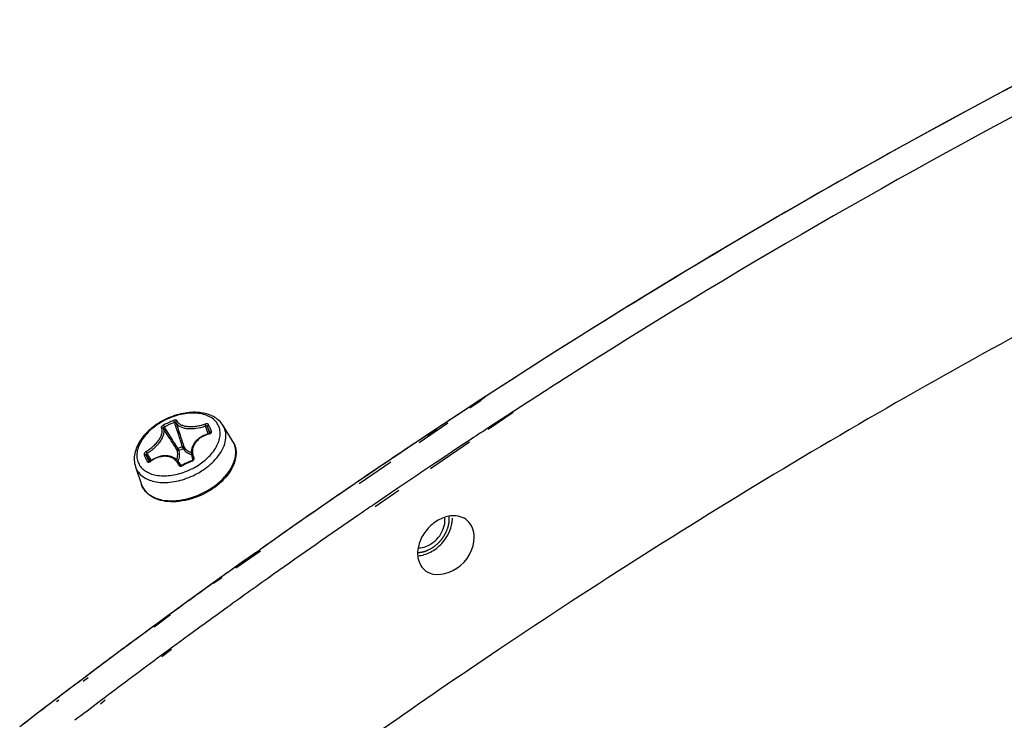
# Model space of a CAD drawing. Header units: millimetres. Extents: x 0 to 420, y 0 to 297.
# Tile 467 of 514: x 348.22 to 354.99, y 229.83 to 234.64. Entities that reach past the tile are written whole.
import ezdxf

# ---------------------------------------------------------------- set-up
doc = ezdxf.new("R2010")
doc.units = ezdxf.units.MM
doc.header["$LTSCALE"] = 23.1
doc.layers.get('0').update_dxf_attribs({"linetype": 'CONTINUOUS'})
doc.layers.add('02___PRT_ALL_AXES', color=7, linetype='CONTINUOUS')

msp = doc.modelspace()

# ---------------------------------------------------------------- linework, layer by layer
at = {"color": 7, "linetype": 'Continuous'}
for p, q in [((351.3935, 232.0316), (351.3137, 231.9795)), ((351.3958, 232.026), (351.3167, 231.972)), ((351.3302, 231.9894), (351.4209, 232.0494)), ((351.3717, 232.0174), (351.4209, 232.0494)), ((351.6154, 231.9436), (351.4439, 231.8265)), ((351.6139, 231.9474), (351.5716, 231.92)), ((349.2789, 231.8883), (349.2846, 231.8752)), ((351.1655, 231.8687), (350.9688, 231.7343)), ((351.1611, 231.8792), (351.0897, 231.8321)), ((351.5013, 231.8742), (351.4406, 231.8345)), ((351.5716, 231.92), (351.5013, 231.8742)), ((349.2091, 231.8557), (349.2155, 231.8429)), ((349.517, 231.7963), (349.4989, 231.8506)), ((349.5275, 231.7994), (349.5121, 231.8467)), ((349.5321, 231.8033), (349.5322, 231.8032)), ((349.6865, 231.7447), (349.6195, 231.8536)), ((351.0897, 231.8321), (351.0255, 231.7895)), ((351.0261, 231.7881), (351.0878, 231.829)), ((351.07, 231.8191), (351.0872, 231.8304)), ((351.0292, 231.792), (350.9631, 231.748)), ((351.3143, 231.7379), (351.0468, 231.5552)), ((351.3099, 231.7486), (351.2694, 231.7219)), ((349.1262, 231.6138), (349.0961, 231.6624)), ((349.3095, 231.6944), (349.3389, 231.7081)), ((349.3151, 231.6824), (349.3445, 231.6961)), ((351.1976, 231.6743), (351.1372, 231.6341)), ((351.2694, 231.7219), (351.1976, 231.6743)), ((349.117, 231.6077), (349.0905, 231.6498)), ((349.1108, 231.606), (349.1106, 231.6063)), ((349.3158, 231.5997), (349.3293, 231.5788)), ((349.4051, 231.6403), (349.4122, 231.6178)), ((349.4077, 231.6096), (349.4061, 231.6129)), ((349.4132, 231.6214), (349.4127, 231.6227)), ((349.4133, 231.6207), (349.4127, 231.6227)), ((350.7731, 231.6006), (350.557, 231.453)), ((350.7664, 231.6161), (350.7135, 231.5805)), ((351.092, 231.604), (351.0406, 231.5697)), ((351.1372, 231.6341), (351.092, 231.604)), ((349.017, 231.5701), (349.0581, 231.449)), ((349.3249, 231.5817), (349.3256, 231.5804)), ((349.3261, 231.5798), (349.3249, 231.5817)), ((349.338, 231.577), (349.3366, 231.5804)), ((350.6345, 231.527), (350.5498, 231.4694)), ((350.7135, 231.5805), (350.6345, 231.527)), ((349.064, 231.4345), (349.0581, 231.449)), ((349.0581, 231.449), (349.0635, 231.4357)), ((350.8287, 231.4062), (350.6652, 231.2946)), ((350.8216, 231.4223), (350.7427, 231.3687)), ((350.7427, 231.3687), (350.658, 231.311)), ((349.8773, 230.9887), (349.7063, 230.8719)), ((349.7769, 230.9318), (349.8724, 230.9994)), ((349.844, 230.9775), (349.873, 230.998)), ((349.7769, 230.9318), (349.7028, 230.8791)), ((349.6088, 230.8119), (349.5526, 230.7716)), ((349.5529, 230.771), (349.5808, 230.7908)), ((349.6112, 230.807), (349.5543, 230.7681)), ((349.4291, 230.6826), (349.3828, 230.649)), ((349.4291, 230.6826), (349.3835, 230.6477)), ((349.1882, 230.5073), (349.143, 230.4741)), ((349.2585, 230.5522), (349.1467, 230.4668)), ((349.2561, 230.5569), (349.1882, 230.5073)), ((349.2606, 230.3204), (349.1937, 230.2712)), ((349.2647, 230.3124), (349.1985, 230.2619)), ((348.683, 230.1325), (348.6496, 230.1073)), ((348.6906, 230.1182), (348.6573, 230.0928)), ((348.4821, 229.9806), (348.4654, 229.9679)), ((348.4905, 229.9653), (348.4738, 229.9526)), ((348.8008, 229.9783), (348.7674, 229.9531)), ((348.8086, 229.9639), (348.7753, 229.9384))]:
    msp.add_line(p, q, dxfattribs=at)
for points in [[(349.5241, 231.7983), (349.5126, 231.795), (349.4994, 231.7903), (349.4867, 231.7848), (349.4747, 231.7786), (349.4633, 231.7716), (349.4527, 231.764), (349.4429, 231.7559), (349.4341, 231.7472), (349.4261, 231.738), (349.4192, 231.7284), (349.4133, 231.7185), (349.4086, 231.7083), (349.4049, 231.6979), (349.4023, 231.6874), (349.4009, 231.6768), (349.4007, 231.6662), (349.4016, 231.6557), (349.4037, 231.6453), (349.4051, 231.6403)], [(349.5323, 231.8034), (349.5323, 231.8033), (349.5321, 231.803), (349.5318, 231.8026), (349.5312, 231.802), (349.5304, 231.8013), (349.5295, 231.8006), (349.5284, 231.7999), (349.5271, 231.7993), (349.5256, 231.7987), (349.5241, 231.7983)], [(349.1194, 231.6092), (349.1181, 231.6083), (349.1167, 231.6076), (349.1154, 231.607), (349.1142, 231.6066), (349.1131, 231.6063), (349.1122, 231.6062), (349.1114, 231.6061), (349.1109, 231.6061)], [(349.3158, 231.5997), (349.3128, 231.6041), (349.3062, 231.6122), (349.2987, 231.6196), (349.2905, 231.6261), (349.2815, 231.6317), (349.2719, 231.6364), (349.2616, 231.6402), (349.2508, 231.643), (349.2395, 231.6448), (349.2278, 231.6456), (349.2158, 231.6454), (349.2035, 231.6441), (349.1911, 231.6419), (349.1786, 231.6386), (349.1661, 231.6344), (349.1537, 231.6292), (349.1414, 231.623), (349.1295, 231.616), (349.1194, 231.6092)], [(349.4061, 231.6129), (349.3957, 231.6083), (349.3835, 231.6027), (349.3712, 231.597), (349.3591, 231.5913), (349.3469, 231.5854), (349.3366, 231.5804)], [(349.4126, 231.6183), (349.4119, 231.6173), (349.4111, 231.6163), (349.41, 231.6153), (349.4089, 231.6144), (349.4075, 231.6135), (349.4061, 231.6129)], [(349.4132, 231.6214), (349.4132, 231.6213), (349.4133, 231.6208), (349.4132, 231.6201), (349.413, 231.6193), (349.4126, 231.6183)], [(349.3295, 231.5788), (349.3283, 231.5789), (349.3273, 231.5792), (349.3265, 231.5796), (349.326, 231.5799), (349.3256, 231.5803), (349.3256, 231.5804)], [(349.3366, 231.5804), (349.3351, 231.5797), (349.3336, 231.5792), (349.3321, 231.5789), (349.3308, 231.5788), (349.3295, 231.5788)]]:
    msp.add_lwpolyline(points, dxfattribs=at)
for centre, radius, start, end in [((376.9719, 192.7886), 46.843, 116.67989, 123.05617), ((376.8226, 193.0537), 46.5394, 117.41087, 123.12034), ((376.9222, 193.0184), 46.4322, 117.49731, 122.49431), ((377.7415, 191.6789), 48.0022, 122.46012, 122.97688), ((377.7947, 191.4958), 48.3753, 123.16634, 123.51044), ((377.7603, 191.5492), 48.3118, 123.18984, 123.40635), ((349.8456, 230.5845), 1.4216, 113.49488, 116.59746), ((349.8466, 230.5822), 1.4098, 113.49209, 116.59468), ((359.8159, 235.2042), 11.0449, 197.54231, 198.1182), ((360.1775, 235.3117), 11.4114, 197.52215, 198.05022), ((339.498, 225.576), 11.5522, 32.22409, 32.8061), ((339.8353, 225.8017), 11.1573, 32.16985, 32.78297), ((345.5538, 229.9912), 4.3716, 24.80783, 25.11555), ((345.4975, 229.9728), 4.4423, 24.80764, 25.11295), ((345.0496, 229.7579), 4.9272, 24.52832, 24.81112), ((344.9485, 229.7187), 5.0473, 24.53049, 24.81011), ((349.5376, 231.8049), 0.00572, 195.77393, 197.30438), ((349.507, 231.7843), 0.1321, 24.82193, 31.62697), ((377.9154, 191.4114), 48.3212, 123.22253, 123.40802), ((337.6674, 224.4196), 13.7175, 31.98034, 32.2332), ((338.0205, 224.6573), 13.3028, 31.93762, 32.18052), ((361.8525, 235.8686), 13.1871, 198.10984, 198.39087), ((362.2155, 235.9744), 13.5544, 198.04424, 198.35119), ((349.5588, 231.6662), 0.1499, 24.82254, 31.5812), ((349.5692, 231.6725), 0.1377, 24.82429, 31.58031), ((349.57, 231.673), 0.1368, 24.21385, 24.81242), ((378.1151, 191.0181), 48.9505, 123.60109, 125.23737), ((377.9172, 191.3126), 48.5958, 123.68736, 123.96653), ((347.2341, 230.7186), 2.2933, 24.84951, 25.17963), ((347.2635, 230.7324), 2.2933, 24.84951, 25.17963), ((352.8364, 233.3632), 4.1312, 204.48483, 204.81314), ((353.2805, 233.5688), 4.6206, 204.81675, 205.12219), ((352.7679, 233.3242), 4.0406, 204.48124, 204.81418), ((353.2308, 233.5385), 4.5507, 204.81701, 205.12462), ((349.2433, 231.4348), 0.2115, 125.40239, 125.52435), ((350.0858, 230.0674), 1.6846, 113.7328, 116.35096), ((349.1421, 231.6126), 0.1321, 198.7641, 204.80443), ((349.1886, 231.9875), 0.4828, 290.48743, 299.70609), ((349.1877, 231.9892), 0.5308, 291.59761, 298.61788), ((378.1018, 191.1311), 48.6578, 123.79018, 124.10099), ((378.181, 190.9251), 49.0645, 124.27471, 125.23769), ((349.1876, 231.493), 0.1368, 204.8125, 205.34433), ((378.2342, 190.9362), 48.8935, 124.33334, 124.48009), ((378.3704, 190.7387), 49.1334, 124.48064, 125.31643), ((378.3515, 190.6821), 49.3614, 125.2777, 125.65246), ((378.394, 190.6232), 49.434, 125.47817, 125.61206), ((378.5433, 190.4941), 49.4329, 125.31602, 125.77046), ((378.6871, 190.2204), 49.9321, 125.6959, 127.60121), ((378.4546, 190.5386), 49.538, 125.69222, 125.86828), ((378.5163, 190.4534), 49.6433, 125.93431, 126.11508), ((378.6515, 190.3438), 49.6181, 125.77041, 126.16147), ((378.6571, 190.2616), 49.8812, 126.27692, 126.9351), ((378.7201, 190.2498), 49.7345, 126.16138, 126.32292), ((378.8293, 190.1019), 49.9183, 126.41873, 126.98116), ((378.7716, 190.109), 50.072, 126.9828, 127.22302), ((378.8385, 190.021), 50.1825, 127.24705, 127.56939), ((378.9319, 189.9655), 50.089, 127.02893, 127.2691)]:
    msp.add_arc(centre, radius, start, end, dxfattribs=at)
for points, knots in [([(349.6195, 231.8536), (349.6116, 231.8664), (349.5917, 231.8902), (349.5528, 231.9171), (349.5068, 231.9352), (349.4367, 231.9479), (349.3407, 231.9411), (349.2281, 231.9034), (349.1273, 231.8407), (349.0608, 231.7711), (349.0259, 231.709), (349.0106, 231.662), (349.0065, 231.6149), (349.0121, 231.5844), (349.017, 231.5701)], [0, 0, 0, 0, 0.053177, 0.107947, 0.165388, 0.226271, 0.358311, 0.500005, 0.641698, 0.773735, 0.834615, 0.892055, 0.946823, 1, 1, 1, 1]), ([(349.5883, 231.852), (349.5831, 231.8634), (349.5684, 231.8851), (349.5366, 231.9106), (349.4966, 231.9285), (349.4317, 231.9422), (349.3398, 231.9367), (349.2308, 231.9007), (349.1331, 231.8401), (349.0698, 231.773), (349.0384, 231.7144), (349.0262, 231.6721), (349.025, 231.6313), (349.0321, 231.606), (349.0374, 231.5946)], [0, 0, 0, 0, 0.047945, 0.098489, 0.153565, 0.214075, 0.350113, 0.499388, 0.648812, 0.785245, 0.845992, 0.90129, 0.951995, 1, 1, 1, 1]), ([(349.3018, 231.8872), (349.3014, 231.8885), (349.2988, 231.8909), (349.2932, 231.8918), (349.2862, 231.891), (349.2814, 231.8894), (349.2789, 231.8883)], [0, 0, 0, 0, 0.16298, 0.384907, 0.673091, 1, 1, 1, 1]), ([(349.2956, 231.876), (349.2952, 231.8773), (349.2917, 231.8777), (349.2882, 231.8768), (349.2858, 231.8758), (349.2846, 231.8752)], [0, 0, 0, 0, 0.350342, 0.650279, 1, 1, 1, 1]), ([(349.3018, 231.8872), (349.2996, 231.8864), (349.2956, 231.8833), (349.2949, 231.8781), (349.2956, 231.876)], [0, 0, 0, 0, 0.521508, 1, 1, 1, 1]), ([(349.2956, 231.876), (349.2974, 231.8705), (349.304, 231.8596), (349.3203, 231.8472), (349.3422, 231.8383), (349.3689, 231.8331), (349.3993, 231.8317), (349.4435, 231.835), (349.477, 231.843), (349.4989, 231.8506)], [0, 0, 0, 0, 0.078334, 0.167841, 0.273795, 0.397196, 0.535998, 0.686221, 1, 1, 1, 1]), ([(349.3018, 231.8872), (349.3035, 231.8821), (349.3097, 231.872), (349.325, 231.8605), (349.3457, 231.8522), (349.371, 231.8472), (349.3997, 231.8459), (349.4308, 231.8481), (349.4627, 231.8537), (349.4838, 231.8597), (349.4942, 231.8631)], [0, 0, 0, 0, 0.077096, 0.165866, 0.271581, 0.395137, 0.534343, 0.685063, 0.842117, 1, 1, 1, 1]), ([(349.5199, 231.8581), (349.5192, 231.8597), (349.5152, 231.8636), (349.5056, 231.8655), (349.4981, 231.8644), (349.4942, 231.8631)], [0, 0, 0, 0, 0.191923, 0.563524, 1, 1, 1, 1]), ([(349.4942, 231.8631), (349.4953, 231.8614), (349.497, 231.8572), (349.4983, 231.8529), (349.4989, 231.8506)], [0, 0, 0, 0, 0.462483, 1, 1, 1, 1]), ([(349.0894, 231.674), (349.108, 231.6855), (349.1341, 231.7051), (349.1634, 231.7354), (349.1809, 231.7584), (349.1934, 231.781), (349.2004, 231.8022), (349.2016, 231.8214), (349.1979, 231.8328), (349.1951, 231.8374)], [0, 0, 0, 0, 0.314008, 0.464735, 0.604106, 0.727943, 0.833975, 0.922963, 1, 1, 1, 1]), ([(349.0961, 231.6624), (349.106, 231.6683), (349.1252, 231.6813), (349.1516, 231.7031), (349.1711, 231.7231), (349.1845, 231.7397), (349.1956, 231.7556), (349.2063, 231.7748), (349.2137, 231.7974), (349.2148, 231.8179), (349.2108, 231.8301), (349.2078, 231.835)], [0, 0, 0, 0, 0.157088, 0.313386, 0.463491, 0.534644, 0.60242, 0.725993, 0.832167, 0.921807, 1, 1, 1, 1]), ([(349.2091, 231.8557), (349.2067, 231.8545), (349.2023, 231.8518), (349.1973, 231.847), (349.1943, 231.8421), (349.1944, 231.8385), (349.1951, 231.8374)], [0, 0, 0, 0, 0.32621, 0.614459, 0.836924, 1, 1, 1, 1]), ([(349.1951, 231.8374), (349.1972, 231.8385), (349.2022, 231.8396), (349.2066, 231.8368), (349.2078, 231.835)], [0, 0, 0, 0, 0.521339, 1, 1, 1, 1]), ([(349.2155, 231.8429), (349.2142, 231.8424), (349.212, 231.8411), (349.209, 231.8391), (349.2071, 231.8362), (349.2078, 231.835)], [0, 0, 0, 0, 0.348639, 0.64846, 1, 1, 1, 1]), ([(349.5252, 231.7961), (349.5045, 231.7907), (349.4749, 231.778), (349.4427, 231.7523), (349.4243, 231.7303), (349.4122, 231.706), (349.4072, 231.6806), (349.4094, 231.6555), (349.4155, 231.6399), (349.4195, 231.6327)], [0, 0, 0, 0, 0.285976, 0.42087, 0.547859, 0.666911, 0.779699, 0.889422, 1, 1, 1, 1]), ([(349.4278, 231.5681), (349.4585, 231.5856), (349.5134, 231.6254), (349.5662, 231.689), (349.5912, 231.7429), (349.6003, 231.7815), (349.5999, 231.8185), (349.5932, 231.8415), (349.5883, 231.852)], [0, 0, 0, 0, 0.299305, 0.569233, 0.689648, 0.800086, 0.902387, 1, 1, 1, 1]), ([(349.5121, 231.8467), (349.5117, 231.8476), (349.5082, 231.8513), (349.5025, 231.8515), (349.4989, 231.8506)], [0, 0, 0, 0, 0.20668, 1, 1, 1, 1]), ([(349.5199, 231.8581), (349.5174, 231.8574), (349.5128, 231.8545), (349.5114, 231.8489), (349.5121, 231.8467)], [0, 0, 0, 0, 0.537689, 1, 1, 1, 1]), ([(349.5252, 231.7961), (349.525, 231.7966), (349.5247, 231.7974), (349.5244, 231.7981), (349.5242, 231.7983), (349.5241, 231.7983)], [0, 0, 0, 0, 0.725057, 0.918847, 1, 1, 1, 1]), ([(349.5252, 231.7961), (349.5278, 231.7967), (349.5326, 231.7986), (349.5382, 231.8031), (349.5413, 231.8086), (349.5409, 231.8127), (349.5402, 231.8143)], [0, 0, 0, 0, 0.303284, 0.573486, 0.799722, 1, 1, 1, 1]), ([(349.5402, 231.8143), (349.5377, 231.8135), (349.5332, 231.8109), (349.5315, 231.8055), (349.5321, 231.8034)], [0, 0, 0, 0, 0.545226, 1, 1, 1, 1]), ([(349.5784, 231.6337), (349.5919, 231.6502), (349.6151, 231.6841), (349.6366, 231.7386), (349.642, 231.7918), (349.6337, 231.8251), (349.6269, 231.8397)], [0, 0, 0, 0, 0.288909, 0.548821, 0.782494, 1, 1, 1, 1]), ([(349.5743, 231.4482), (349.5998, 231.4682), (349.6446, 231.5109), (349.692, 231.5844), (349.7093, 231.6493), (349.7061, 231.6972), (349.6993, 231.719), (349.6948, 231.7291)], [0, 0, 0, 0, 0.297429, 0.563029, 0.793321, 0.898476, 1, 1, 1, 1]), ([(349.6949, 231.7291), (349.7027, 231.7122), (349.7121, 231.6742), (349.7055, 231.614), (349.6807, 231.5539), (349.6546, 231.5171), (349.6394, 231.4993)], [0, 0, 0, 0, 0.224011, 0.460327, 0.717847, 1, 1, 1, 1]), ([(349.0894, 231.674), (349.0871, 231.6726), (349.0829, 231.6691), (349.0772, 231.662), (349.0751, 231.6546), (349.0767, 231.651)], [0, 0, 0, 0, 0.296325, 0.577325, 1, 1, 1, 1]), ([(349.0961, 231.6624), (349.095, 231.6616), (349.0915, 231.6584), (349.0891, 231.6528), (349.0905, 231.6498)], [0, 0, 0, 0, 0.290847, 1, 1, 1, 1]), ([(349.0894, 231.674), (349.0901, 231.672), (349.0922, 231.6681), (349.0946, 231.6643), (349.0961, 231.6624)], [0, 0, 0, 0, 0.462422, 1, 1, 1, 1]), ([(349.2999, 231.6185), (349.3043, 231.6295), (349.3099, 231.6518), (349.3068, 231.6748), (349.303, 231.6848)], [0, 0, 0, 0, 0.526247, 1, 1, 1, 1]), ([(349.3095, 231.6944), (349.3075, 231.6932), (349.3043, 231.6907), (349.3025, 231.6863), (349.303, 231.6848)], [0, 0, 0, 0, 0.588578, 1, 1, 1, 1]), ([(349.3151, 231.6824), (349.313, 231.6815), (349.3084, 231.6807), (349.3041, 231.6831), (349.303, 231.6848)], [0, 0, 0, 0, 0.538771, 1, 1, 1, 1]), ([(349.3098, 231.6079), (349.3152, 231.6202), (349.3224, 231.6451), (349.3193, 231.6712), (349.3151, 231.6824)], [0, 0, 0, 0, 0.528685, 1, 1, 1, 1]), ([(349.3504, 231.7069), (349.3495, 231.7083), (349.345, 231.7098), (349.3411, 231.7089), (349.3389, 231.7081)], [0, 0, 0, 0, 0.410751, 1, 1, 1, 1]), ([(349.3445, 231.6961), (349.3466, 231.6972), (349.3501, 231.7002), (349.351, 231.705), (349.3504, 231.7069)], [0, 0, 0, 0, 0.539037, 1, 1, 1, 1]), ([(349.3445, 231.6961), (349.3501, 231.686), (349.3671, 231.6673), (349.3898, 231.6567), (349.402, 231.6529)], [0, 0, 0, 0, 0.473001, 1, 1, 1, 1]), ([(349.3504, 231.7069), (349.3554, 231.6979), (349.3702, 231.6811), (349.3899, 231.6711), (349.4007, 231.6673)], [0, 0, 0, 0, 0.475319, 1, 1, 1, 1]), ([(349.0374, 231.5946), (349.0422, 231.5841), (349.0554, 231.564), (349.0834, 231.5399), (349.1187, 231.5219), (349.176, 231.5064), (349.2587, 231.5061), (349.3244, 231.5228), (349.3576, 231.5352)], [0, 0, 0, 0, 0.09772, 0.199959, 0.310254, 0.430525, 0.700363, 1, 1, 1, 1]), ([(349.0767, 231.651), (349.0789, 231.6525), (349.0841, 231.6542), (349.0893, 231.6517), (349.0905, 231.6498)], [0, 0, 0, 0, 0.537147, 1, 1, 1, 1]), ([(349.097, 231.6072), (349.0992, 231.6087), (349.1042, 231.6104), (349.1094, 231.6081), (349.1106, 231.6063)], [0, 0, 0, 0, 0.54554, 1, 1, 1, 1]), ([(349.097, 231.6072), (349.0977, 231.6056), (349.1005, 231.6027), (349.1068, 231.6015), (349.1138, 231.6029), (349.1183, 231.6054), (349.1204, 231.6069)], [0, 0, 0, 0, 0.200402, 0.426229, 0.696266, 1, 1, 1, 1]), ([(349.1204, 231.6069), (349.1201, 231.6074), (349.1199, 231.608), (349.1192, 231.6091), (349.1194, 231.6092)], [0, 0, 0, 0, 0.726449, 1, 1, 1, 1]), ([(349.3128, 231.5828), (349.3099, 231.5905), (349.302, 231.6052), (349.2843, 231.6231), (349.2618, 231.6356), (349.2356, 231.6419), (349.207, 231.6421), (349.1668, 231.6341), (349.1382, 231.6195), (349.1208, 231.6072)], [0, 0, 0, 0, 0.110824, 0.220608, 0.333303, 0.452181, 0.578997, 0.713793, 1, 1, 1, 1]), ([(349.4077, 231.6096), (349.4102, 231.6107), (349.4147, 231.6135), (349.4196, 231.6195), (349.4216, 231.6263), (349.4205, 231.6308), (349.4195, 231.6327)], [0, 0, 0, 0, 0.2821, 0.545267, 0.781572, 1, 1, 1, 1]), ([(349.4195, 231.6327), (349.4184, 231.6321), (349.4149, 231.63), (349.4119, 231.6255), (349.4127, 231.6227)], [0, 0, 0, 0, 0.298525, 1, 1, 1, 1]), ([(349.442, 231.5233), (349.4554, 231.5306), (349.5057, 231.5609), (349.5509, 231.6001), (349.5784, 231.6337)], [0, 0, 0, 0, 0.260852, 1, 1, 1, 1]), ([(349.0222, 231.5572), (349.0276, 231.5454), (349.0424, 231.523), (349.0741, 231.4961), (349.1141, 231.4764), (349.179, 231.4598), (349.2723, 231.4609), (349.3461, 231.481), (349.3831, 231.4957)], [0, 0, 0, 0, 0.097274, 0.199229, 0.309488, 0.429951, 0.700417, 1, 1, 1, 1]), ([(349.3128, 231.5828), (349.314, 231.5833), (349.3178, 231.5846), (349.3232, 231.5841), (349.3249, 231.5817)], [0, 0, 0, 0, 0.297869, 1, 1, 1, 1]), ([(349.3128, 231.5828), (349.3136, 231.5809), (349.3163, 231.5772), (349.3229, 231.5743), (349.3305, 231.5742), (349.3356, 231.5758), (349.338, 231.577)], [0, 0, 0, 0, 0.218601, 0.454674, 0.717675, 1, 1, 1, 1]), ([(349.6394, 231.4993), (349.6335, 231.4924), (349.6083, 231.4648), (349.5794, 231.4406), (349.5563, 231.4242)], [0, 0, 0, 0, 0.2419, 1, 1, 1, 1]), ([(349.2772, 231.3289), (349.2536, 231.3285), (349.2083, 231.3319), (349.1457, 231.3515), (349.095, 231.3854), (349.0718, 231.4175), (349.064, 231.4345)], [0, 0, 0, 0, 0.282332, 0.539794, 0.775959, 1, 1, 1, 1]), ([(349.064, 231.4345), (349.0688, 231.4244), (349.0811, 231.4051), (349.1158, 231.3716), (349.1769, 231.3428), (349.2642, 231.3322), (349.3261, 231.3395), (349.358, 231.3464)], [0, 0, 0, 0, 0.101574, 0.206641, 0.436656, 0.702239, 1, 1, 1, 1]), ([(349.358, 231.3464), (349.3972, 231.355), (349.4737, 231.3814), (349.5428, 231.4234), (349.5743, 231.4482)], [0, 0, 0, 0, 0.499993, 1, 1, 1, 1]), ([(349.5563, 231.4242), (349.5436, 231.4152), (349.491, 231.3815), (349.4325, 231.357), (349.3873, 231.3449)], [0, 0, 0, 0, 0.249168, 1, 1, 1, 1]), ([(349.3873, 231.3449), (349.378, 231.3424), (349.3419, 231.3338), (349.3048, 231.3293), (349.2772, 231.3289)], [0, 0, 0, 0, 0.257733, 1, 1, 1, 1])]:
    msp.add_open_spline(points, degree=3, knots=knots, dxfattribs=at)
for points in [[(349.3249, 231.5817), (349.3225, 231.588), (349.3195, 231.594), (349.3158, 231.5997)], [(349.4051, 231.6403), (349.407, 231.6342), (349.4096, 231.6283), (349.4127, 231.6227)]]:
    msp.add_open_spline(points, degree=3, dxfattribs=at)
at = {"color": 2, "linetype": 'Continuous'}
for points, knots in [([(351.0315, 230.9977), (351.034, 230.9991), (351.0392, 231.0021), (351.047, 231.0065), (351.0534, 231.0101), (351.058, 231.0127), (351.0605, 231.0142), (351.0625, 231.0153), (351.0641, 231.0162), (351.0654, 231.0169), (351.0662, 231.0174), (351.0669, 231.0177), (351.0675, 231.0182), (351.0685, 231.0191), (351.0706, 231.0208), (351.0736, 231.0233), (351.0785, 231.0272), (351.0833, 231.0311), (351.0881, 231.0351), (351.0917, 231.038), (351.0947, 231.0405), (351.0969, 231.0422), (351.0981, 231.0432), (351.099, 231.044), (351.0999, 231.0447), (351.1007, 231.0456), (351.1015, 231.0464), (351.103, 231.0482), (351.1054, 231.0509), (351.1085, 231.0544), (351.1126, 231.0591), (351.1168, 231.0639), (351.121, 231.0686), (351.1236, 231.0716), (351.1257, 231.0739), (351.1272, 231.0757), (351.1286, 231.0771), (351.1293, 231.0785), (351.1302, 231.0798), (351.1312, 231.0815), (351.1329, 231.0841), (351.1349, 231.0874), (351.1374, 231.0914), (351.1399, 231.0954), (351.1424, 231.0993), (351.1449, 231.1033), (351.1469, 231.1066), (351.1486, 231.1093), (351.1496, 231.1109), (351.1504, 231.1122), (351.1513, 231.1135), (351.152, 231.1153), (351.1529, 231.1174), (351.154, 231.1202), (351.1554, 231.1237), (351.1577, 231.1293), (351.1606, 231.1364), (351.1635, 231.1434), (351.1654, 231.1479), (351.1662, 231.15), (351.1667, 231.1511), (351.1671, 231.152), (351.1672, 231.1527), (351.1674, 231.1537), (351.1677, 231.1553), (351.1683, 231.1582), (351.1691, 231.1617), (351.17, 231.1659), (351.1711, 231.1716), (351.1723, 231.1773), (351.1735, 231.183), (351.1743, 231.1865), (351.1748, 231.189), (351.175, 231.1902), (351.1752, 231.1909), (351.1752, 231.1916), (351.1752, 231.1925), (351.1752, 231.1939), (351.1752, 231.1956), (351.1752, 231.1977), (351.1752, 231.2004), (351.1752, 231.2053), (351.1752, 231.2122), (351.1752, 231.2205), (351.1752, 231.2261), (351.1752, 231.2289)], [0, 0, 0, 0, 0.03125, 0.0625, 0.09375, 0.109375, 0.117188, 0.125, 0.132812, 0.136719, 0.140625, 0.142578, 0.144531, 0.148438, 0.15625, 0.171875, 0.1875, 0.21875, 0.234375, 0.25, 0.265625, 0.273438, 0.277344, 0.28125, 0.285156, 0.289062, 0.292969, 0.296875, 0.3125, 0.328125, 0.34375, 0.375, 0.390625, 0.40625, 0.414062, 0.421875, 0.429688, 0.433594, 0.4375, 0.445312, 0.453125, 0.46875, 0.484375, 0.5, 0.515625, 0.53125, 0.546875, 0.554688, 0.5625, 0.566406, 0.570312, 0.578125, 0.585938, 0.59375, 0.609375, 0.625, 0.65625, 0.6875, 0.703125, 0.707031, 0.710938, 0.714844, 0.716797, 0.71875, 0.726562, 0.734375, 0.75, 0.765625, 0.78125, 0.8125, 0.828125, 0.84375, 0.851562, 0.855469, 0.857422, 0.859375, 0.863281, 0.867188, 0.875, 0.882812, 0.890625, 0.90625, 0.9375, 0.96875, 1, 1, 1, 1]), ([(350.9584, 230.9801), (350.9599, 230.9802), (350.9628, 230.9803), (350.9665, 230.9806), (350.9691, 230.9807), (350.9706, 230.9808), (350.9728, 230.9811), (350.9762, 230.9815), (350.9795, 230.982), (350.9818, 230.9823), (350.9833, 230.9826), (350.9859, 230.9831), (350.9889, 230.9837), (350.9915, 230.9842), (350.9931, 230.9846), (350.9942, 230.9848), (350.9954, 230.9851), (350.997, 230.9855), (350.9997, 230.9863), (351.0029, 230.9872), (351.0057, 230.9879), (351.0073, 230.9884), (351.0088, 230.9889), (351.0106, 230.9896), (351.0129, 230.9904), (351.0152, 230.9911), (351.0171, 230.9918), (351.0186, 230.9923), (351.0201, 230.9929), (351.0229, 230.9941), (351.0268, 230.9957), (351.0299, 230.997), (351.0315, 230.9977)], [0, 0, 0, 0, 0.0625, 0.125, 0.15625, 0.171875, 0.1875, 0.25, 0.3125, 0.328125, 0.34375, 0.375, 0.4375, 0.46875, 0.484375, 0.5, 0.515625, 0.53125, 0.5625, 0.625, 0.65625, 0.671875, 0.6875, 0.71875, 0.75, 0.78125, 0.8125, 0.828125, 0.84375, 0.875, 0.9375, 1, 1, 1, 1])]:
    msp.add_open_spline(points, degree=3, knots=knots, dxfattribs=at)
at = {"layer": '02___PRT_ALL_AXES', "color": 7, "linetype": 'Continuous'}
for centre, radius, start, end in [((376.7688, 192.7003), 45.3032, 117.81595, 123.87784), ((351.1419, 230.9738), 0.1842, 179.98014, 185.18544), ((351.0885, 230.9561), 0.1271, 229.05305, 234.36533), ((377.74, 191.2346), 47.0614, 123.86484, 126.22961)]:
    msp.add_arc(centre, radius, start, end, dxfattribs=at)
for points, knots in [([(351.0265, 231.0261), (351.0641, 231.0432), (351.1265, 231.1001), (351.1502, 231.1836), (351.1445, 231.2216)], [0, 0, 0, 0, 0.518131, 1, 1, 1, 1]), ([(351.1922, 231.1704), (351.1939, 231.178), (351.1965, 231.1933), (351.1974, 231.2087), (351.1974, 231.2162)], [0, 0, 0, 0, 0.509074, 1, 1, 1, 1]), ([(351.0144, 230.8528), (351.0722, 230.8114), (351.2641, 230.8487), (351.3474, 231.0042), (351.3474, 231.0863)], [0, 0, 0, 0, 0.463983, 1, 1, 1, 1]), ([(350.9629, 231.0197), (350.9612, 231.0121), (350.9586, 230.9968), (350.9577, 230.9814), (350.9577, 230.9738)], [0, 0, 0, 0, 0.509074, 1, 1, 1, 1]), ([(350.962, 231.0116), (350.9673, 231.0115), (350.9894, 231.0127), (351.0112, 231.0192), (351.0265, 231.0261)], [0, 0, 0, 0, 0.238817, 1, 1, 1, 1])]:
    msp.add_open_spline(points, degree=3, knots=knots, dxfattribs=at)
for points in [[(351.1092, 231.2075), (351.0947, 231.2001), (351.0809, 231.1912), (351.068, 231.1812)], [(351.1954, 231.2325), (351.1655, 231.2307), (351.1358, 231.2213), (351.1092, 231.2075)], [(351.2999, 231.2001), (351.2724, 231.224), (351.2318, 231.2348), (351.1954, 231.2325)], [(351.3474, 231.0863), (351.3474, 231.1274), (351.331, 231.1732), (351.2999, 231.2001)], [(351.068, 231.1812), (351.0416, 231.1609), (351.0184, 231.1356), (351.0002, 231.1076)], [(351.1549, 231.0825), (351.1722, 231.1092), (351.1854, 231.1393), (351.1922, 231.1704)], [(351.0002, 231.1076), (350.9829, 231.0809), (350.9697, 231.0508), (350.9629, 231.0197)], [(351.0871, 231.0089), (351.1135, 231.0292), (351.1367, 231.0545), (351.1549, 231.0825)], [(350.9597, 230.9575), (350.9896, 230.9594), (351.0193, 230.9688), (351.0459, 230.9825)], [(351.0459, 230.9825), (351.0604, 230.99), (351.0742, 230.9989), (351.0871, 231.0089)], [(350.9584, 230.9571), (350.9617, 230.9214), (350.9781, 230.8836), (351.0052, 230.8601)]]:
    msp.add_open_spline(points, degree=3, dxfattribs=at)

doc.saveas('drawing.dxf')
